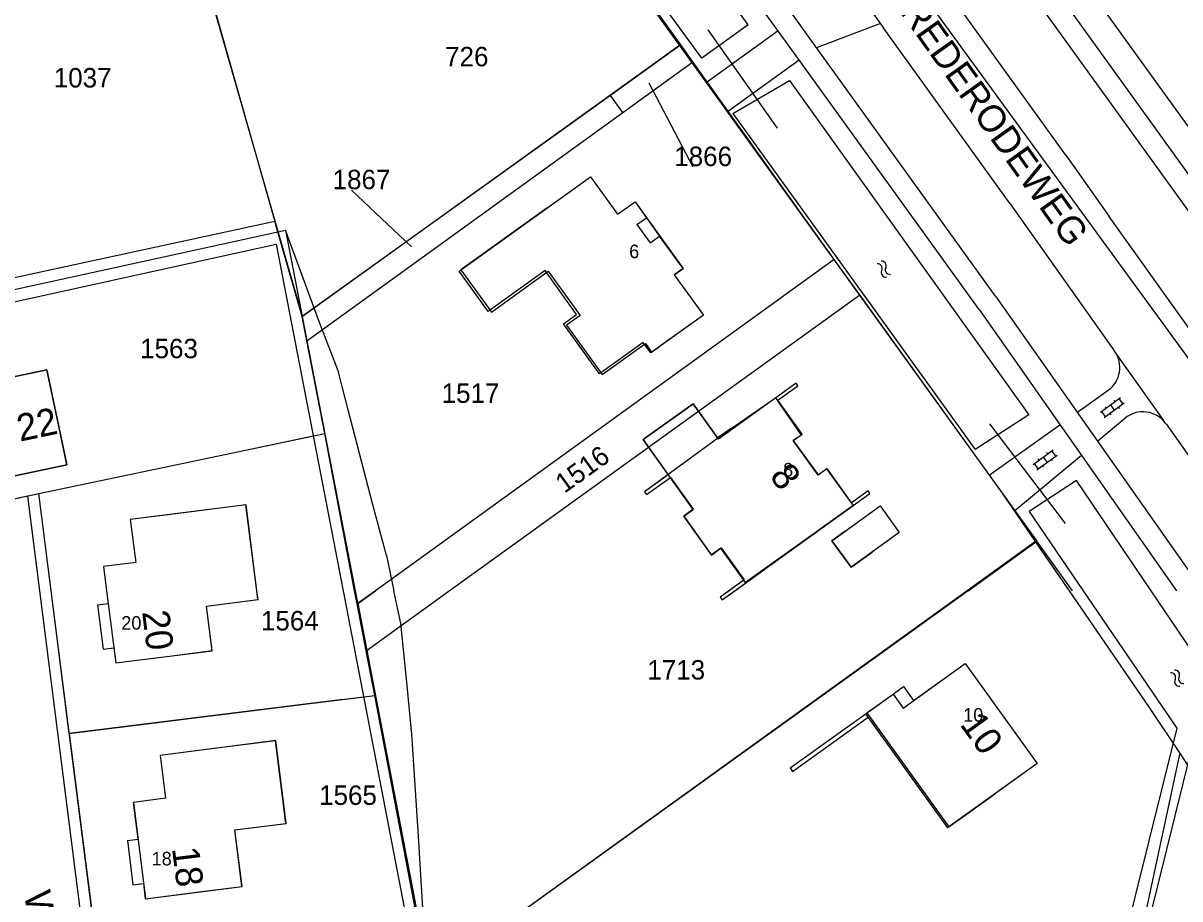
# Model space of a CAD drawing. Extents: x 148816 to 151297, y 399515 to 402500.
# Drawn here: x 150778.9 to 150886.1, y 400471.5 to 400552.6 of the extents above; entities that cross this region are included whole.
import ezdxf

# ---------------------------------------------------------------- set-up
doc = ezdxf.new("R2010")
doc.units = 0
for name, color, linetype in [('B01 Hoofdgebouw  [T] Norm', 7, 'Continuous'), ('B01 Hoofdgebouw secundair [T] Gem', 7, 'Continuous'), ('B01 hoofgebouw', 7, 'Continuous'), ('B02 Bijgebouw  [D] Norm', 7, 'Continuous'), ('B02 Bijgebouw  [T] Norm', 7, 'Continuous'), ('G01 perceelsgrens', 7, 'Continuous'), ('Q21 Lichtmast  Gem', 7, 'Continuous'), ('S02 Open verharding  Norm', 7, 'Continuous'), ('S05 Water  Norm', 7, 'Continuous'), ('T04 Haag heg  [D] Gem', 7, 'Continuous'), ('T09 Insteek water  [T] Norm', 7, 'Continuous'), ('V00 Kant verharding algemeen  [T] Norm', 7, 'Continuous'), ('V00 Kant verharding algemeen secundair  [T] Gem', 7, 'Continuous'), ('W10 Duiker  [T] Gem', 7, 'Continuous'), ('Z01 perceelnummer', 7, 'Continuous'), ('Z02 huisnummer', 7, 'Continuous'), ('Z02 Huisnummer  [Tekst] Norm', 7, 'Continuous'), ('Z06 straatnaam', 7, 'Continuous')]:
    doc.layers.add(name, color=color, linetype=linetype)

msp = doc.modelspace()

# ---------------------------------------------------------------- linework, layer by layer
at = {"layer": 'B01 Hoofdgebouw  [T] Norm'}
for p, q in [((150819.33, 400529.58), (150831.5, 400538.34)), ((150831.5, 400538.34), (150834.01, 400534.86)), ((150834.01, 400534.86), (150835.62, 400536)), ((150835.62, 400536), (150836.68, 400534.54)), ((150835.8, 400533.92), (150836.68, 400534.54)), ((150835.8, 400533.92), (150837.03, 400532.22)), ((150837.03, 400532.22), (150837.9, 400532.84)), ((150840.07, 400529.85), (150837.9, 400532.84)), ((150822.01, 400525.85), (150819.33, 400529.58)), ((150827.29, 400529.65), (150822.01, 400525.85)), ((150830.21, 400525.59), (150827.29, 400529.65)), ((150839.25, 400529.26), (150840.07, 400529.85)), ((150839.25, 400529.26), (150841.95, 400525.53)), ((150828.99, 400524.71), (150830.21, 400525.59)), ((150841.95, 400525.53), (150837.07, 400522.03)), ((150832.32, 400520.09), (150828.99, 400524.71)), ((150836.37, 400523), (150832.32, 400520.09)), ((150837.07, 400522.03), (150836.37, 400523)), ((150775.98, 400519.37), (150781.14, 400520.46)), ((150781.14, 400520.46), (150783, 400511.66)), ((150840.99, 400517.32), (150836.36, 400514)), ((150843.34, 400514.05), (150840.99, 400517.32)), ((150836.36, 400514), (150838.7, 400510.73)), ((150783, 400511.66), (150774.2, 400509.8)), ((150799.59, 400507.97), (150788.87, 400506.6)), ((150800.6, 400500), (150799.59, 400507.97)), ((150853.86, 400504.63), (150858.32, 400507.86)), ((150858.32, 400507.86), (150860.1, 400505.4)), ((150788.87, 400506.6), (150789.37, 400502.63)), ((150860.1, 400505.4), (150855.64, 400502.17)), ((150789.37, 400502.63), (150786.4, 400502.25)), ((150786.4, 400502.25), (150786.68, 400500)), ((150786.68, 400500), (150786.83, 400498.83)), ((150800.71, 400499.18), (150800.6, 400500)), ((150785.84, 400498.71), (150786.83, 400498.83)), ((150785.84, 400498.71), (150786.36, 400494.58)), ((150795.94, 400498.57), (150800.71, 400499.18)), ((150796.46, 400494.45), (150795.94, 400498.57)), ((150786.36, 400494.58), (150787.36, 400494.71)), ((150787.36, 400494.71), (150787.53, 400493.32)), ((150787.53, 400493.32), (150796.46, 400494.45)), ((150860.45, 400489.14), (150866.21, 400493.27)), ((150866.21, 400493.27), (150872.86, 400484)), ((150849.99, 400483.61), (150859.52, 400490.44)), ((150859.52, 400490.44), (150860.45, 400489.14)), ((150850.22, 400483.28), (150857.21, 400488.29)), ((150856.97, 400488.61), (150864.55, 400478.04)), ((150802.35, 400486.12), (150791.64, 400484.76)), ((150803.32, 400478.46), (150802.35, 400486.12)), ((150791.64, 400484.76), (150792.14, 400480.79)), ((150849.99, 400483.61), (150850.22, 400483.28)), ((150872.86, 400484), (150864.55, 400478.04)), ((150792.14, 400480.79), (150789.16, 400480.41)), ((150789.59, 400477.01), (150789.16, 400480.41)), ((150798.56, 400477.85), (150803.32, 400478.46)), ((150788.6, 400476.88), (150789.59, 400477.01)), ((150799.22, 400472.62), (150798.56, 400477.85)), ((150788.6, 400476.88), (150789.12, 400472.76)), ((150789.12, 400472.76), (150790.11, 400472.88)), ((150790.29, 400471.49), (150790.12, 400472.88)), ((150790.29, 400471.49), (150799.22, 400472.62))]:
    msp.add_line(p, q, dxfattribs=at)
for points in [[(150838.7, 400510.73), (150836.51, 400509.15), (150836.68, 400508.9), (150838.9, 400510.49), (150841.02, 400507.54), (150840.13, 400506.9), (150842.71, 400503.31), (150843.61, 400503.96), (150845.74, 400501), (150843.52, 400499.41), (150843.7, 400499.17), (150857.37, 400508.99), (150857.2, 400509.24), (150855.66, 400508.13), (150853.4, 400511.28), (150852.58, 400510.7), (150850.28, 400513.9), (150851.1, 400514.49), (150848.84, 400517.64), (150850.71, 400518.98), (150850.53, 400519.22)], [(150850.53, 400519.22), (150843.34, 400514.05)]]:
    msp.add_lwpolyline(points, dxfattribs=at)
at = {"layer": 'B01 Hoofdgebouw secundair [T] Gem'}
msp.add_line((150836.68, 400534.54), (150837.9, 400532.84), dxfattribs=at)
at = {"layer": 'B01 hoofgebouw'}
for points in [[(150827.45, 400535.42), (150831.5, 400538.34), (150834.01, 400534.86), (150835.62, 400536), (150840.07, 400529.85), (150839.25, 400529.26), (150841.95, 400525.53), (150837.89, 400522.61)], [(150827.45, 400535.42), (150819.5, 400529.7), (150822.32, 400525.79), (150827.59, 400529.58), (150830.53, 400525.5), (150829.28, 400524.6), (150832.57, 400520.03), (150836.58, 400522.9), (150837.16, 400522.09), (150837.89, 400522.61)], [(150781.97, 400516.55), (150781.14, 400520.47), (150775.97, 400519.38), (150774.98, 400524.08), (150767.44, 400522.48), (150768.77, 400516.2)], [(150844.52, 400515.02), (150848.64, 400517.86), (150851.02, 400514.41), (150850.28, 400513.9), (150852.57, 400510.72), (150853.39, 400511.31), (150855.83, 400507.9), (150851.77, 400504.99)], [(150768.64, 400516.8), (150769.67, 400511.91), (150773.58, 400512.73), (150774.2, 400509.8), (150783, 400511.66), (150781.97, 400516.55)], [(150851.77, 400504.99), (150845.86, 400500.75), (150843.57, 400503.94), (150842.71, 400503.33), (150840.14, 400506.91), (150841, 400507.52), (150836.36, 400514), (150840.99, 400517.32), (150843.27, 400514.16)], [(150844.52, 400515.02), (150836.51, 400509.15), (150836.68, 400508.9), (150838.9, 400510.49), (150841.02, 400507.54), (150840.13, 400506.9), (150842.71, 400503.31), (150843.61, 400503.96), (150845.74, 400501), (150844.34, 400500)], [(150844.52, 400515.02), (150843.27, 400514.16)], [(150800.59, 400500), (150799.57, 400507.97), (150793.83, 400507.23)], [(150793.83, 400507.23), (150788.87, 400506.6), (150789.37, 400502.63), (150786.4, 400502.25), (150786.68, 400500)], [(150854.27, 400504.93), (150858.32, 400507.86), (150860.1, 400505.4), (150856.05, 400502.47)], [(150844.85, 400500), (150851.77, 400504.99)], [(150855.08, 400505.52), (150853.86, 400504.63), (150855.64, 400502.17), (150857.58, 400503.57)], [(150854.27, 400504.93), (150853.86, 400504.63), (150855.64, 400502.17), (150856.05, 400502.47)], [(150786.68, 400500), (150787.53, 400493.32), (150792.49, 400493.95)], [(150792.49, 400493.95), (150796.45, 400494.46), (150795.93, 400498.57), (150800.69, 400499.18), (150800.59, 400500)], [(150844.34, 400500), (150843.52, 400499.41), (150843.7, 400499.17), (150844.85, 400500)], [(150861.42, 400489.83), (150866.21, 400493.27), (150872.86, 400484), (150868.79, 400481.08)], [(150859.52, 400490.44), (150860.49, 400491.13), (150861.42, 400489.83)], [(150857.09, 400488.7), (150859.52, 400490.44)], [(150857.09, 400488.7), (150864.68, 400478.13), (150868.79, 400481.08)], [(150795.25, 400472.12), (150799.2, 400472.61), (150798.54, 400477.86), (150803.29, 400478.46), (150802.32, 400486.1), (150796.6, 400485.39)], [(150796.6, 400485.39), (150791.64, 400484.76), (150792.14, 400480.79), (150789.16, 400480.41), (150790.29, 400471.49), (150795.25, 400472.12)]]:
    msp.add_lwpolyline(points, dxfattribs=at)
at = {"layer": 'B02 Bijgebouw  [D] Norm'}
msp.add_line((150855.64, 400502.17), (150853.86, 400504.63), dxfattribs=at)
at = {"layer": 'B02 Bijgebouw  [T] Norm'}
for p, q in [((150859.52, 400490.44), (150860.49, 400491.13)), ((150860.49, 400491.13), (150861.42, 400489.83))]:
    msp.add_line(p, q, dxfattribs=at)
at = {"layer": 'G01 perceelsgrens'}
for points in [[(150839.85, 400550.54), (150834.1, 400558.61), (150818.12, 400580.69)], [(150791.09, 400573.61), (150802.27, 400534.2)], [(150839.85, 400550.54), (150833.34, 400545.87)], [(150840.97, 400548.97), (150839.85, 400550.54)], [(150834.48, 400544.28), (150840.97, 400548.97)], [(150854.06, 400530.67), (150850.47, 400535.66), (150840.97, 400548.97)], [(150833.34, 400545.87), (150804.8, 400525.4)], [(150834.48, 400544.28), (150833.34, 400545.87)], [(150805.23, 400523.15), (150834.48, 400544.28)], [(150802.27, 400534.2), (150773.11, 400527.89)], [(150804.8, 400525.4), (150802.27, 400534.2)], [(150854.06, 400530.67), (150811.58, 400500)], [(150856.43, 400527.39), (150854.06, 400530.67)], [(150818.41, 400500), (150856.43, 400527.39)], [(150872.72, 400504.57), (150869.65, 400509.05), (150856.43, 400527.39)], [(150805.23, 400523.15), (150804.8, 400525.4)], [(150806.88, 400514.55), (150805.23, 400523.15)], [(150798.94, 400512.89), (150806.88, 400514.55)], [(150809.65, 400500), (150806.88, 400514.55)], [(150780.39, 400509.01), (150798.94, 400512.89)], [(150768.76, 400506.53), (150780.39, 400509.01)], [(150781.54, 400500), (150780.39, 400509.01)], [(150872.72, 400504.57), (150866.37, 400500)], [(150875.86, 400500), (150872.72, 400504.57)], [(150783.22, 400486.77), (150781.54, 400500)], [(150809.89, 400498.78), (150809.65, 400500)], [(150811.58, 400500), (150809.89, 400498.78)], [(150810.71, 400494.45), (150818.41, 400500)], [(150866.37, 400500), (150816.51, 400464.08)], [(150886.08, 400484.98), (150883.27, 400489.2), (150875.86, 400500)], [(150810.71, 400494.45), (150809.89, 400498.78)], [(150811.51, 400490.29), (150810.71, 400494.45)], [(150808.57, 400489.93), (150783.22, 400486.77)], [(150808.57, 400489.93), (150811.51, 400490.29)], [(150815.48, 400469.48), (150811.51, 400490.29)], [(150783.22, 400486.77), (150786.27, 400462.82)], [(150886.08, 400484.98), (150879.53, 400454.5)], [(150913.99, 400440.82), (150912.52, 400443.31), (150901.69, 400460.8), (150890.5, 400478.31), (150886.08, 400484.98)]]:
    msp.add_lwpolyline(points, dxfattribs=at)
at = {"layer": 'Q21 Lichtmast  Gem'}
msp.add_lwpolyline([(150470.02, 401545.9), (150556.48, 401148.68), (150587.33, 401006.96), (150639.15, 400861.23), (150792, 400651.61), (150911.82, 400487.27), (150967.93, 400385.83), (150992.88, 400314.71), (150864.37, 400354.64), (150785.76, 400358.38), (150705.9, 400348.4), (150564.28, 400314.71), (150489.42, 400271.04), (150319.72, 400151.26), (150222.4, 400100.1), (150103.26, 400037.48), (150071.61, 400097.7), (150036.48, 400058.92), (149995.31, 400040.21), (149954.13, 400021.49), (149930.42, 400026.48), (149891.12, 400015.25), (149831.23, 399977.82), (149652.8, 400166.23)], dxfattribs=at)
at = {"layer": 'S02 Open verharding  Norm'}
for p, q in [((150878.72, 400516.53), (150880.58, 400517.88)), ((150879.97, 400517.62), (150880.06, 400517.5)), ((150880.81, 400517.31), (150880.46, 400517.79)), ((150879.19, 400516.13), (150878.84, 400516.62)), ((150879.07, 400516.04), (150880.93, 400517.39)), ((150879.16, 400517.03), (150879.25, 400516.91)), ((150879.65, 400517.21), (150880, 400516.72)), ((150880.41, 400517.01), (150880.49, 400516.89)), ((150879.6, 400516.43), (150879.68, 400516.3)), ((150872.49, 400511.7), (150874.36, 400513.05)), ((150872.85, 400511.21), (150874.71, 400512.56)), ((150873.43, 400512.37), (150873.78, 400511.89)), ((150873.74, 400512.79), (150873.83, 400512.67)), ((150874.59, 400512.47), (150874.24, 400512.96)), ((150872.97, 400511.3), (150872.61, 400511.79)), ((150872.93, 400512.2), (150873.02, 400512.08)), ((150873.37, 400511.59), (150873.46, 400511.47)), ((150874.18, 400512.18), (150874.27, 400512.06))]:
    msp.add_line(p, q, dxfattribs=at)
at = {"layer": 'S05 Water  Norm'}
for centre, start, end in [((150858.46, 400530.11), 333.2141, 97.0691), ((150858.09, 400529.85), 333.2141, 97.0691), ((150858.85, 400529.46), 153.2141, 277.0691), ((150859.22, 400529.72), 153.2141, 277.0691), ((150885.27, 400491.97), 332.7554, 96.6104), ((150885.64, 400492.23), 332.7554, 96.6104), ((150886.39, 400491.84), 152.7554, 276.6104), ((150886.02, 400491.58), 152.7554, 276.6104)]:
    msp.add_arc(centre, 0.425, start, end, dxfattribs=at)
at = {"layer": 'T04 Haag heg  [D] Gem'}
for p, q in [((150788.68, 400581.59), (150804.79, 400525.42)), ((150817.97, 400580.68), (150872.83, 400504.58)), ((150839.74, 400550.48), (150804.82, 400525.38)), ((150735.69, 400519.84), (150802.27, 400534.23)), ((150854.05, 400530.66), (150811.58, 400500)), ((150798.94, 400512.89), (150805.82, 400514.33)), ((150780.39, 400509.01), (150798.94, 400512.89)), ((150866.48, 400500), (150872.83, 400504.58)), ((150876.13, 400500), (150872.83, 400504.58)), ((150809.95, 400498.83), (150811.58, 400500)), ((150866.48, 400500), (150815.56, 400463.4)), ((150809.95, 400498.83), (150810.79, 400494.47)), ((150810.79, 400494.47), (150815.61, 400469.36)), ((150783.22, 400486.77), (150810.48, 400490.17))]:
    msp.add_line(p, q, dxfattribs=at)
at = {"layer": 'T09 Insteek water  [T] Norm'}
for p, q in [((150799.42, 400664.31), (150888.86, 400540.16)), ((150846.11, 400552.4), (150821.61, 400586.42)), ((150841.82, 400549.32), (150816.69, 400583.6)), ((150846.11, 400552.4), (150841.82, 400549.32)), ((150844.67, 400544.18), (150849.92, 400547.26)), ((150849.92, 400547.26), (150872.1, 400516.29)), ((150844.67, 400544.18), (150867.11, 400513.09)), ((150737.81, 400519.04), (150803.26, 400533.4)), ((150803.26, 400533.4), (150809.7, 400500)), ((150806.41, 400524.85), (150803.26, 400533.4)), ((150739.14, 400518.21), (150802.39, 400532.08)), ((150802.39, 400532.08), (150808.58, 400500)), ((150808.14, 400520.36), (150806.41, 400524.85)), ((150809.07, 400516.64), (150808.14, 400520.36)), ((150811.3, 400508.08), (150809.07, 400516.64)), ((150872.1, 400516.29), (150867.11, 400513.09)), ((150876.52, 400510.2), (150872.14, 400507.33)), ((150883.42, 400500), (150876.52, 400510.2)), ((150812.6, 400503.25), (150811.3, 400508.08)), ((150872.14, 400507.33), (150877.13, 400500)), ((150812.6, 400503.25), (150813.28, 400500)), ((150808.58, 400500), (150814.59, 400468.81)), ((150809.7, 400500), (150815.61, 400469.36)), ((150813.92, 400496.97), (150813.28, 400500)), ((150877.13, 400500), (150885.8, 400487.27)), ((150896.37, 400480.86), (150883.42, 400500)), ((150814.44, 400491.84), (150813.92, 400496.97)), ((150814.96, 400486.71), (150814.44, 400491.84)), ((150815.55, 400477.28), (150814.96, 400486.71)), ((150816.15, 400467.84), (150815.55, 400477.28))]:
    msp.add_line(p, q, dxfattribs=at)
for points in [[(150885.8, 400487.27), (150878, 400455.86)], [(150879.55, 400454.47), (150887.15, 400485.28)]]:
    msp.add_lwpolyline(points, dxfattribs=at)
at = {"layer": 'V00 Kant verharding algemeen  [T] Norm'}
for p, q in [((150889.62, 400531.35), (150836.74, 400604.73)), ((150891.26, 400532.48), (150841.15, 400602.08)), ((150852.16, 400550.67), (150830.4, 400580.87)), ((150850.54, 400549.53), (150828.52, 400580.04)), ((150875.52, 400540.32), (150855.64, 400567.92)), ((150858.35, 400552.51), (150852.44, 400550.28)), ((150870.38, 400535.82), (150858.61, 400552.15)), ((150848.87, 400551.84), (150842.21, 400547.04)), ((150869.01, 400527.29), (150852.16, 400550.67)), ((150850.83, 400549.12), (150844.17, 400544.33)), ((150867.48, 400526.04), (150850.54, 400549.53)), ((150875.52, 400540.32), (150879.55, 400534.65)), ((150870.38, 400535.82), (150880.04, 400522.19)), ((150888.6, 400521.93), (150879.55, 400534.65)), ((150869.01, 400527.29), (150888.22, 400500)), ((150867.48, 400526.04), (150885.76, 400500)), ((150884.6, 400515.75), (150880.04, 400522.19)), ((150876.59, 400516.53), (150879.44, 400518.57)), ((150881, 400515.96), (150878.48, 400513.84)), ((150884.8, 400515.47), (150890.05, 400507.99)), ((150868.42, 400510.69), (150874.97, 400515.37)), ((150876.96, 400512.53), (150870.8, 400507.39)), ((150768.79, 400506.54), (150780.39, 400509))]:
    msp.add_line(p, q, dxfattribs=at)
for points in [[(150839.33, 400578.97), (150858.61, 400552.15)], [(150781.53, 400500), (150780.39, 400509)], [(150790.45, 400443.76), (150789.77, 400446.39), (150787.26, 400456.4), (150786.22, 400463.11), (150781.53, 400500)]]:
    msp.add_lwpolyline(points, dxfattribs=at)
for centre, start, end in [((150877.92, 400520.68), 305.725, 35.3055), ((150882.67, 400513.97), 35.0984, 130.0971)]:
    msp.add_arc(centre, 2.6, start, end, dxfattribs=at)
at = {"layer": 'V00 Kant verharding algemeen secundair  [T] Gem'}
for points in [[(150779.35, 400508.77), (150780.46, 400500)], [(150780.46, 400500), (150785.05, 400463.74), (150786.23, 400456.18), (150788.9, 400445.47)]]:
    msp.add_lwpolyline(points, dxfattribs=at)
at = {"layer": 'W10 Duiker  [T] Gem'}
for p, q in [((150848.82, 400542.83), (150842.38, 400551.94)), ((150868.46, 400515.47), (150875.46, 400506.23))]:
    msp.add_line(p, q, dxfattribs=at)
at = {"layer": 'Z01 perceelnummer'}
for points in [[(150841.02, 400539.22), (150836.93, 400546.99)], [(150809.35, 400537.08), (150814.92, 400531.85)]]:
    msp.add_lwpolyline(points, dxfattribs=at)

# ---------------------------------------------------------------- texts
for s, p in [('726', (150818.03, 400548.56)), ('1037', (150781.78, 400546.6)), ('1866', (150839.25, 400539.32)), ('1867', (150807.61, 400537.18)), ('1563', (150789.78, 400521.53)), ('1517', (150817.71, 400517.4)), ('1564', (150800.97, 400496.33)), ('1713', (150836.76, 400491.78)), ('1565', (150806.36, 400480.17))]:
    msp.add_text(s, height=1.8, dxfattribs=at).set_placement(p)
msp.add_text('1516', height=1.8, rotation=35.6716, dxfattribs=at).set_placement((150829.08, 400508.97))
at = {"layer": 'Z02 huisnummer'}
for s, rotation, p in [('22', 11.8946, (150778.65, 400513.8)), ('8', 305.7241, (150848.02, 400510.62)), ('20', 277.2387, (150789.96, 400498.05)), ('10', 305.6442, (150865.65, 400487.62)), ('18', 277.2387, (150792.73, 400476.15))]:
    msp.add_text(s, height=2.5, rotation=rotation, dxfattribs=at).set_placement(p)
at = {"layer": 'Z02 Huisnummer  [Tekst] Norm'}
for s, p in [('6', (150835.08, 400530.8)), ('8', (150849.34, 400510.58)), ('20', (150788.04, 400496.4)), ('10', (150866.02, 400487.88)), ('18', (150790.85, 400474.57))]:
    msp.add_text(s, height=1.25, dxfattribs=at).set_placement(p)
at = {"layer": 'Z06 straatnaam'}
for s, rotation, p in [('BREDERODEWEG', 305.5177, (150858.81, 400555.4)), ('WULVERHORST', 281.5907, (150778.99, 400471.93))]:
    msp.add_text(s, height=2.5, rotation=rotation, dxfattribs=at).set_placement(p)

doc.saveas('drawing.dxf')
